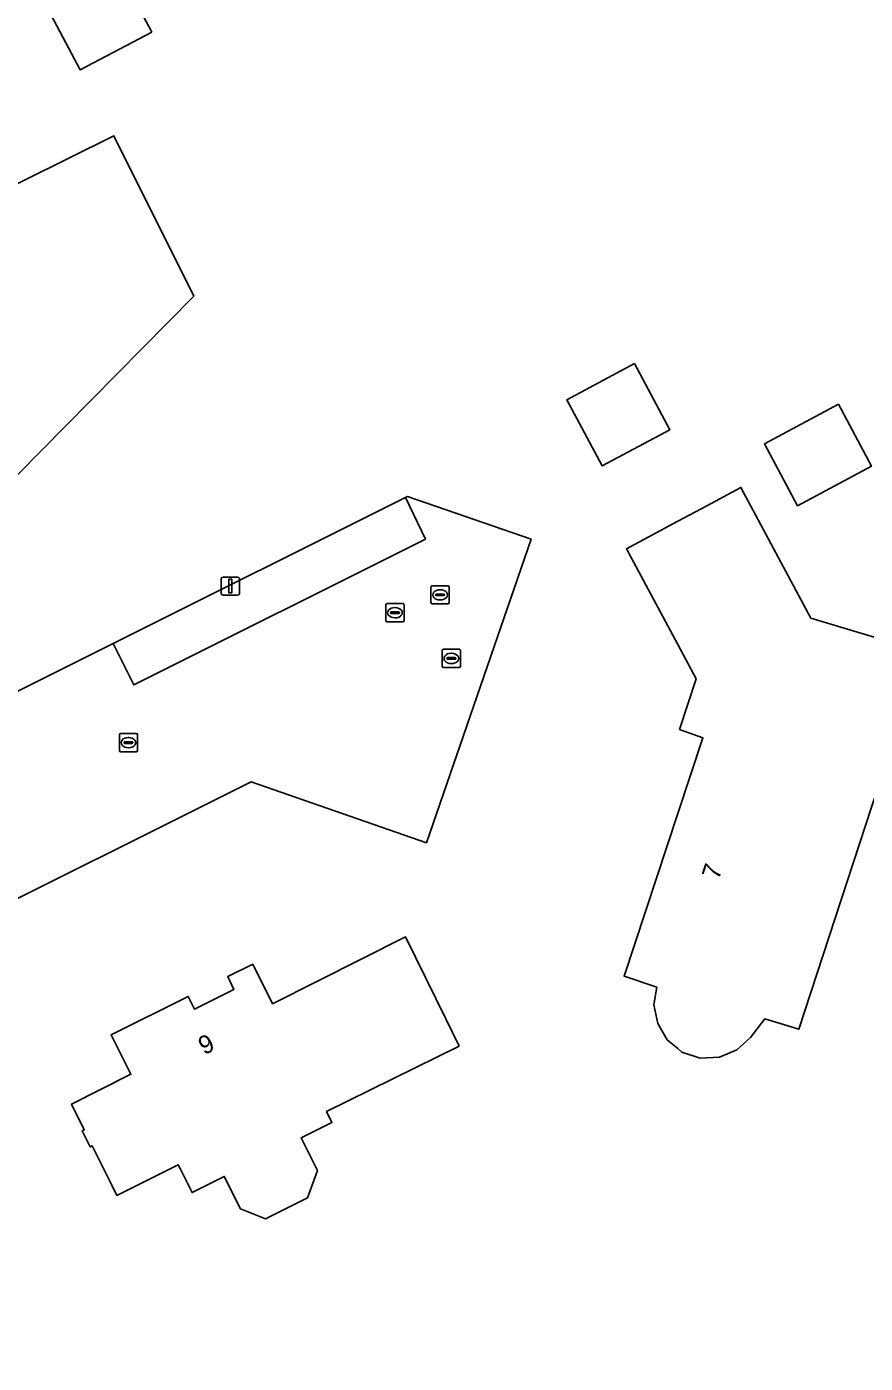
# Model space of a CAD drawing. Extents: x 157320 to 158835, y 386650 to 388491.
# Drawn here: x 158464.3 to 158510.3, y 387061.7 to 387134.8 of the extents above; entities that cross this region are included whole.
import ezdxf

# ---------------------------------------------------------------- set-up
doc = ezdxf.new("R2010")
doc.units = 0
for name, color, linetype in [('IMGEO_Brandkraan', 7, 'Continuous'), ('IMGEO_Erf', 7, 'Continuous'), ('IMGEO_Kolk', 7, 'Continuous'), ('IMGEO_Lichtmast', 7, 'Continuous'), ('IMGEO_Pand', 7, 'Continuous'), ('IMGEO_Pand_nummerreeks', 7, 'Continuous'), ('IMGEO_Parkeervlak_open', 7, 'Continuous'), ('IMGEO_Rijbaan_lokaal_open', 7, 'Continuous'), ('IMGEO_Rioolput', 7, 'Continuous')]:
    doc.layers.add(name, color=color, linetype=linetype)

msp = doc.modelspace()

# ---------------------------------------------------------------- linework, layer by layer
at = {"layer": 'IMGEO_Brandkraan'}
for p, q in [((158487.093, 387099.834), (158487.093, 387100.686)), ((158487.168, 387100.76), (158488.02, 387100.76)), ((158487.352, 387100.254), (158487.352, 387100.266)), ((158487.395, 387100.303), (158487.793, 387100.303)), ((158487.581, 387100.54), (158487.606, 387100.54)), ((158487.836, 387100.266), (158487.836, 387100.254)), ((158488.094, 387100.686), (158488.094, 387099.834)), ((158488.02, 387099.76), (158487.168, 387099.76)), ((158487.79, 387100.217), (158487.392, 387100.217)), ((158487.604, 387099.98), (158487.579, 387099.98))]:
    msp.add_line(p, q, dxfattribs=at)
for points in [[(158487.093, 387099.834), (158487.093, 387100.686)], [(158487.168, 387100.76), (158488.02, 387100.76)], [(158488.094, 387100.686), (158488.094, 387099.834)], [(158488.02, 387099.76), (158487.168, 387099.76)]]:
    msp.add_lwpolyline(points, dxfattribs=at)
for centre, radius, start, end in [((158487.17, 387100.684), 0.0765, 91.55205, 178.44795), ((158487.17, 387100.684), 0.0765, 91.55205, 178.44795), ((158487.392, 387100.263), 0.0403, 85.87752, 175.75265), ((158487.389, 387100.253), 0.0366, 178.93798, 274.71019), ((158487.793, 387100.26), 0.043, 264.86636, 352.45326), ((158487.797, 387100.265), 0.0386, 1.73085, 96.63898), ((158488.018, 387100.684), 0.0765, 1.55205, 88.44795), ((158488.018, 387100.684), 0.0765, 1.55205, 88.44795), ((158487.17, 387099.836), 0.0765, 181.55205, 268.44795), ((158487.17, 387099.836), 0.0765, 181.55205, 268.44795), ((158488.018, 387099.836), 0.0765, 271.55205, 358.44795), ((158488.018, 387099.836), 0.0765, 271.55205, 358.44795)]:
    msp.add_arc(centre, radius, start, end, dxfattribs=at)
for centre, major_axis, ratio, start_param, end_param in [((158487.58, 387100.26), (-0.387, 0.002), 0.722429, 4.712389, 7.853982), ((158487.605, 387100.26), (-0.39, 0.002), 0.717154, 1.570796, 4.712389)]:
    msp.add_ellipse(centre, major_axis=major_axis, ratio=ratio, start_param=start_param, end_param=end_param, dxfattribs=at)
at = {"layer": 'IMGEO_Erf'}
for points in [[(158471.174, 387134.546), (158467.263, 387132.48), (158465.2, 387136.385), (158469.11, 387138.451)], [(158473.477, 387120.087), (158466.444, 387112.979), (158461.193, 387107.672), (158462.126, 387106.749), (158458.832, 387103.477), (158456.154, 387106.164), (158455.304, 387105.317), (158453.663, 387108.666), (158450.246, 387112.095), (158451.39, 387113.273), (158451.649, 387113.54), (158454.038, 387114.72), (158450.648, 387121.388), (158455.126, 387123.613), (158456.694, 387124.392), (158457.034, 387123.708), (158462.155, 387126.252), (158462.486, 387125.585), (158464.166, 387126.42), (158469.108, 387128.876)], [(158497.628, 387116.411), (158499.567, 387112.784), (158495.857, 387110.8), (158493.917, 387114.426)], [(158508.796, 387114.174), (158510.608, 387110.786), (158506.561, 387108.622), (158504.749, 387112.009)], [(158488.027, 387079.025), (158480.759, 387075.451), (158481.053, 387074.854), (158479.362, 387074.015), (158480.257, 387072.23), (158479.707, 387070.721), (158477.409, 387069.571), (158476.037, 387070.132), (158475.149, 387071.903), (158473.384, 387071.018), (158472.736, 387072.326), (158472.633, 387072.534), (158469.259, 387070.863), (158469.003, 387071.38), (158467.918, 387073.571), (158467.804, 387073.514), (158467.373, 387074.401), (158467.478, 387074.458), (158466.784, 387075.86), (158470.035, 387077.492), (158468.95, 387079.653), (158473.174, 387081.756), (158473.519, 387081.062), (158475.674, 387082.128), (158475.345, 387082.838), (158476.714, 387083.52), (158477.798, 387081.356), (158485.085, 387085.008), (158487.291, 387080.522)]]:
    msp.add_lwpolyline(points, close=True, dxfattribs=at)
for points in [[(158426.189, 387136.025), (158437.2, 387114.714), (158440.354, 387108.607), (158449.333, 387091.231), (158469.058, 387101.072), (158485.075, 387109.063), (158485.194, 387109.122), (158491.963, 387106.79), (158486.225, 387090.168), (158476.616, 387093.495), (158459.721, 387085.078), (158447.45, 387078.94), (158430.038, 387070.193), (158424.326, 387067.316), (158409.775, 387060.049)], [(158511.281, 387094.171), (158506.625, 387079.956), (158504.764, 387080.523), (158503.981, 387079.508), (158503.232, 387078.823), (158502.277, 387078.429), (158501.222, 387078.374), (158500.229, 387078.704), (158500, 387078.898), (158499.425, 387079.384), (158498.899, 387080.27), (158498.679, 387081.286), (158498.846, 387082.252), (158497.055, 387082.862), (158500, 387091.767), (158501.371, 387095.913), (158500.096, 387096.371), (158501.003, 387099.147), (158500, 387101.014), (158497.18, 387106.263), (158500, 387107.771), (158501.59, 387108.621), (158503.461, 387109.622), (158507.293, 387102.456), (158513.87, 387100.501)]]:
    msp.add_lwpolyline(points, dxfattribs=at)
at = {"layer": 'IMGEO_Kolk'}
for p, q in [((158484.003, 387102.336), (158484.003, 387103.188)), ((158484.078, 387103.262), (158484.93, 387103.262)), ((158485.004, 387103.188), (158485.004, 387102.336)), ((158484.262, 387102.756), (158484.262, 387102.768)), ((158484.7, 387102.719), (158484.302, 387102.719)), ((158484.305, 387102.805), (158484.703, 387102.805)), ((158484.514, 387102.482), (158484.489, 387102.482)), ((158484.491, 387103.042), (158484.516, 387103.042)), ((158484.746, 387102.768), (158484.746, 387102.756)), ((158484.93, 387102.262), (158484.078, 387102.262)), ((158469.403, 387095.224), (158469.403, 387096.076)), ((158469.478, 387096.15), (158470.33, 387096.15)), ((158469.891, 387095.93), (158469.916, 387095.93)), ((158470.404, 387096.076), (158470.404, 387095.224)), ((158470.33, 387095.15), (158469.478, 387095.15)), ((158469.662, 387095.644), (158469.662, 387095.656)), ((158470.1, 387095.607), (158469.702, 387095.607)), ((158469.705, 387095.693), (158470.103, 387095.693)), ((158469.914, 387095.37), (158469.889, 387095.37)), ((158470.146, 387095.656), (158470.146, 387095.644))]:
    msp.add_line(p, q, dxfattribs=at)
for points in [[(158484.003, 387102.336), (158484.003, 387103.188)], [(158484.078, 387103.262), (158484.93, 387103.262)], [(158485.004, 387103.188), (158485.004, 387102.336)], [(158484.93, 387102.262), (158484.078, 387102.262)], [(158469.403, 387095.224), (158469.403, 387096.076)], [(158469.478, 387096.15), (158470.33, 387096.15)], [(158470.404, 387096.076), (158470.404, 387095.224)], [(158470.33, 387095.15), (158469.478, 387095.15)]]:
    msp.add_lwpolyline(points, dxfattribs=at)
for centre, radius, start, end in [((158484.08, 387103.186), 0.0765, 91.55205, 178.44795), ((158484.08, 387103.186), 0.0765, 91.55205, 178.44795), ((158484.928, 387103.186), 0.0765, 1.55205, 88.44795), ((158484.928, 387103.186), 0.0765, 1.55205, 88.44795), ((158484.302, 387102.765), 0.0403, 85.87752, 175.75265), ((158484.299, 387102.755), 0.0366, 178.93798, 274.71019), ((158484.703, 387102.762), 0.043, 264.86636, 352.45326), ((158484.707, 387102.767), 0.0386, 1.73085, 96.63898), ((158484.08, 387102.338), 0.0765, 181.55205, 268.44795), ((158484.08, 387102.338), 0.0765, 181.55205, 268.44795), ((158484.928, 387102.338), 0.0765, 271.55205, 358.44795), ((158484.928, 387102.338), 0.0765, 271.55205, 358.44795), ((158469.48, 387096.074), 0.0765, 91.55205, 178.44795), ((158469.48, 387096.074), 0.0765, 91.55205, 178.44795), ((158470.328, 387096.074), 0.0765, 1.55205, 88.44795), ((158470.328, 387096.074), 0.0765, 1.55205, 88.44795), ((158469.48, 387095.226), 0.0765, 181.55205, 268.44795), ((158469.48, 387095.226), 0.0765, 181.55205, 268.44795), ((158469.702, 387095.653), 0.0403, 85.87752, 175.75265), ((158469.699, 387095.643), 0.0366, 178.93798, 274.71019), ((158470.103, 387095.65), 0.043, 264.86636, 352.45326), ((158470.107, 387095.655), 0.0386, 1.73085, 96.63898), ((158470.328, 387095.226), 0.0765, 271.55205, 358.44795), ((158470.328, 387095.226), 0.0765, 271.55205, 358.44795)]:
    msp.add_arc(centre, radius, start, end, dxfattribs=at)
for centre, major_axis, ratio, start_param, end_param in [((158484.49, 387102.762), (-0.387, 0.002), 0.722429, 4.712389, 7.853982), ((158484.515, 387102.762), (-0.39, 0.002), 0.717154, 1.570796, 4.712389), ((158469.89, 387095.65), (-0.387, 0.002), 0.722429, 4.712389, 7.853982), ((158469.915, 387095.65), (-0.39, 0.002), 0.717154, 1.570796, 4.712389)]:
    msp.add_ellipse(centre, major_axis=major_axis, ratio=ratio, start_param=start_param, end_param=end_param, dxfattribs=at)
at = {"layer": 'IMGEO_Lichtmast'}
for p, q in [((158475.087, 387104.718), (158475.877, 387104.718)), ((158475.877, 387104.718), (158475.087, 387104.718)), ((158474.987, 387103.818), (158474.987, 387104.618)), ((158474.987, 387104.618), (158474.987, 387103.818)), ((158475.977, 387104.618), (158475.977, 387103.818)), ((158475.977, 387103.818), (158475.977, 387104.618)), ((158475.877, 387103.718), (158475.087, 387103.718)), ((158475.087, 387103.718), (158475.877, 387103.718))]:
    msp.add_line(p, q, dxfattribs=at)
msp.add_lwpolyline([(158475.407, 387104.593), (158475.557, 387104.593), (158475.557, 387103.843), (158475.407, 387103.843), (158475.407, 387104.593)], dxfattribs=at)
for centre, start, end in [((158475.087, 387104.618), 90, 180), ((158475.087, 387104.618), 90, 180), ((158475.877, 387104.618), 0, 90), ((158475.877, 387104.618), 360, 90), ((158475.087, 387103.818), 180, 270), ((158475.087, 387103.818), 180, 270), ((158475.877, 387103.818), 270, 0), ((158475.877, 387103.818), 270, 0)]:
    msp.add_arc(centre, 0.1, start, end, dxfattribs=at)
at = {"layer": 'IMGEO_Pand'}
for points in [[(158471.174, 387134.546), (158469.11, 387138.451), (158465.2, 387136.385), (158467.263, 387132.48)], [(158466.444, 387112.979), (158473.477, 387120.087), (158469.108, 387128.876), (158464.166, 387126.42), (158462.486, 387125.585), (158462.155, 387126.252), (158457.034, 387123.708), (158456.694, 387124.392), (158455.126, 387123.613), (158450.648, 387121.388), (158454.038, 387114.72), (158451.649, 387113.54), (158451.39, 387113.273), (158450.246, 387112.095), (158453.663, 387108.666), (158455.304, 387105.317), (158456.154, 387106.164), (158458.832, 387103.477), (158462.126, 387106.749), (158461.193, 387107.672)], [(158497.628, 387116.411), (158493.917, 387114.426), (158495.857, 387110.8), (158499.567, 387112.784)], [(158508.796, 387114.174), (158504.749, 387112.009), (158506.561, 387108.622), (158510.608, 387110.786)], [(158488.027, 387079.025), (158487.291, 387080.522), (158485.085, 387085.008), (158477.798, 387081.356), (158476.714, 387083.52), (158475.345, 387082.838), (158475.674, 387082.128), (158473.519, 387081.062), (158473.174, 387081.756), (158468.95, 387079.653), (158470.035, 387077.492), (158466.784, 387075.86), (158467.478, 387074.458), (158467.373, 387074.401), (158467.804, 387073.514), (158467.918, 387073.571), (158469.003, 387071.38), (158469.259, 387070.863), (158472.633, 387072.534), (158472.736, 387072.326), (158473.384, 387071.018), (158475.149, 387071.903), (158476.037, 387070.132), (158477.409, 387069.571), (158479.707, 387070.721), (158480.257, 387072.23), (158479.362, 387074.015), (158481.053, 387074.854), (158480.759, 387075.451)]]:
    msp.add_lwpolyline(points, close=True, dxfattribs=at)
msp.add_lwpolyline([(158513.87, 387100.501), (158507.293, 387102.456), (158503.461, 387109.622), (158501.59, 387108.621), (158500, 387107.771), (158497.18, 387106.263), (158500, 387101.014), (158501.003, 387099.147), (158500.096, 387096.371), (158501.371, 387095.913), (158500, 387091.767), (158497.055, 387082.862), (158498.846, 387082.252), (158498.679, 387081.286), (158498.899, 387080.27), (158499.425, 387079.384), (158500, 387078.898), (158500.229, 387078.704), (158501.222, 387078.374), (158502.277, 387078.429), (158503.232, 387078.823), (158503.981, 387079.508), (158504.764, 387080.523), (158506.625, 387079.956), (158511.281, 387094.171)], dxfattribs=at)
at = {"layer": 'IMGEO_Parkeervlak_open'}
msp.add_lwpolyline([(158485.075, 387109.063), (158469.058, 387101.072), (158470.191, 387098.807), (158486.174, 387106.792)], close=True, dxfattribs=at)
at = {"layer": 'IMGEO_Rijbaan_lokaal_open'}
msp.add_lwpolyline([(158446.623, 387080.526), (158447.45, 387078.94), (158459.721, 387085.078), (158476.616, 387093.495), (158486.225, 387090.168), (158491.963, 387106.79), (158485.194, 387109.122), (158485.075, 387109.063), (158486.174, 387106.792), (158470.191, 387098.807), (158469.058, 387101.072), (158449.333, 387091.231), (158446.823, 387089.94), (158447.864, 387087.844)], dxfattribs=at)
at = {"layer": 'IMGEO_Rioolput'}
for p, q in [((158486.475, 387103.317), (158486.475, 387104.169)), ((158486.55, 387104.243), (158487.402, 387104.243)), ((158486.963, 387104.023), (158486.988, 387104.023)), ((158487.476, 387104.169), (158487.476, 387103.317)), ((158487.402, 387103.243), (158486.55, 387103.243)), ((158486.734, 387103.737), (158486.734, 387103.749)), ((158487.172, 387103.7), (158486.774, 387103.7)), ((158486.777, 387103.786), (158487.175, 387103.786)), ((158486.986, 387103.463), (158486.961, 387103.463)), ((158487.218, 387103.749), (158487.218, 387103.737))]:
    msp.add_line(p, q, dxfattribs=at)
for points in [[(158486.475, 387103.317), (158486.475, 387104.169)], [(158486.55, 387104.243), (158487.402, 387104.243)], [(158487.476, 387104.169), (158487.476, 387103.317)], [(158487.402, 387103.243), (158486.55, 387103.243)]]:
    msp.add_lwpolyline(points, dxfattribs=at)
for centre, radius, start, end in [((158486.552, 387104.167), 0.0765, 91.55205, 178.44795), ((158486.552, 387104.167), 0.0765, 91.55205, 178.44795), ((158487.4, 387104.167), 0.0765, 1.55205, 88.44795), ((158487.4, 387104.167), 0.0765, 1.55205, 88.44795), ((158486.552, 387103.319), 0.0765, 181.55205, 268.44795), ((158486.552, 387103.319), 0.0765, 181.55205, 268.44795), ((158486.774, 387103.746), 0.0403, 85.87752, 175.75265), ((158486.771, 387103.736), 0.0366, 178.93798, 274.71019), ((158487.175, 387103.743), 0.043, 264.86636, 352.45326), ((158487.179, 387103.748), 0.0386, 1.73085, 96.63898), ((158487.4, 387103.319), 0.0765, 271.55205, 358.44795), ((158487.4, 387103.319), 0.0765, 271.55205, 358.44795)]:
    msp.add_arc(centre, radius, start, end, dxfattribs=at)
for centre, major_axis, ratio, start_param, end_param in [((158486.962, 387103.743), (-0.387, 0.002), 0.722429, 4.712389, 7.853982), ((158486.987, 387103.743), (-0.39, 0.002), 0.717154, 1.570796, 4.712389)]:
    msp.add_ellipse(centre, major_axis=major_axis, ratio=ratio, start_param=start_param, end_param=end_param, dxfattribs=at)

# ---------------------------------------------------------------- texts
at = {"layer": 'IMGEO_Pand_nummerreeks'}
for s, rotation, p in [('7', 71.70081, (158502.24, 387088.097)), ('9', 26.47638, (158474.049, 387078.528))]:
    msp.add_text(s, height=1, rotation=rotation, dxfattribs=at).set_placement(p)

doc.saveas('drawing.dxf')
